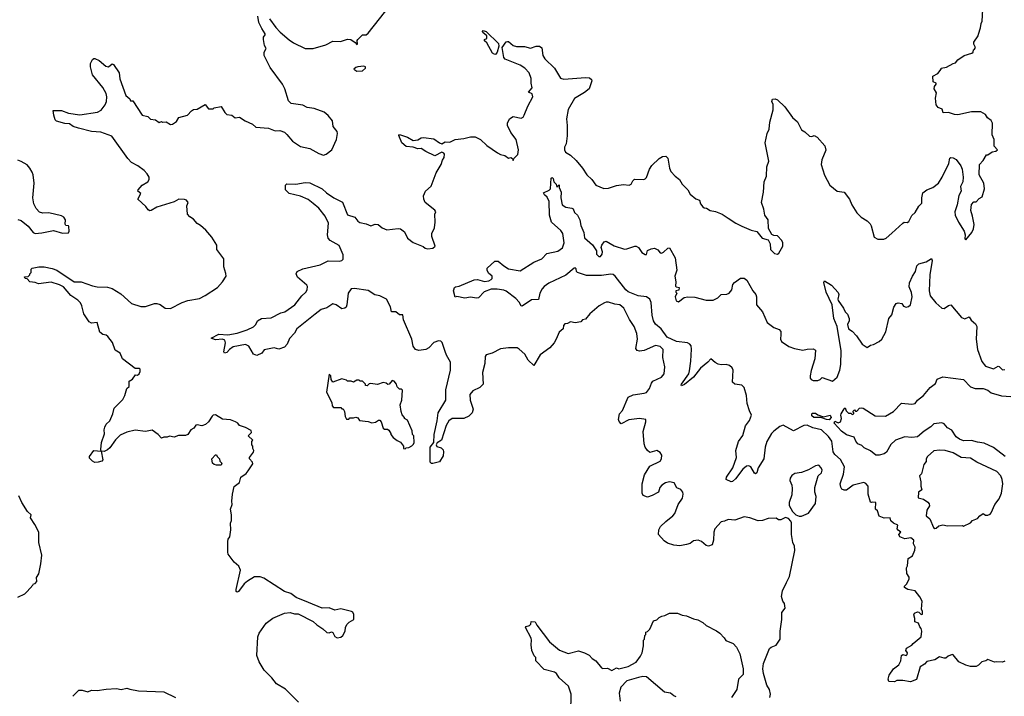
# Model space of a CAD drawing. Extents: x 2293139 to 2515392, y 824115 to 1006937.
# Tile 282 of 417: x 2378821 to 2387389, y 974206 to 980097. Entities that reach past the tile are written whole.
import ezdxf

# ---------------------------------------------------------------- set-up
doc = ezdxf.new("R2010")
doc.units = 0

msp = doc.modelspace()

# ---------------------------------------------------------------- linework, layer by layer
at = {"layer": '0CON10XD'}
for points in [[(2380995, 980104.4), (2381049.2, 980029.3), (2381088, 979988), (2381165, 979921.8), (2381205, 979895.5), (2381305, 979847.1), (2381375, 979846), (2381485, 979878), (2381545, 979911.2), (2381613, 979907), (2381675, 979928), (2381704.1, 979924.1), (2381739.3, 979899.3), (2381755, 979880), (2381760, 979885), (2381756.7, 979915), (2381763.3, 979925), (2381805, 979966.2), (2381835, 979963.8), (2381855, 979978.8), (2382050.7, 980229.3)], [(2381145, 979097.5), (2381195, 979038.8), (2381264.3, 978994.3), (2381345.8, 978975.8), (2381425, 978933.3), (2381465, 978918.8), (2381487.5, 978925), (2381536.2, 978965), (2381578, 979055), (2381585.8, 979105), (2381582.7, 979122.7), (2381548.3, 979168.3), (2381542.5, 979215), (2381505, 979263.3), (2381470.5, 979290.5), (2381385, 979324), (2381322.7, 979332.7), (2381285, 979352), (2381185, 979367.5), (2381159.3, 979389.3), (2381127.5, 979495), (2381108, 979535), (2381001.7, 979681.7), (2380950, 979785), (2380950, 979815), (2380966.7, 979845), (2380952, 979872), (2380943.3, 979925), (2380943.3, 979945), (2380957.5, 979965), (2380957.5, 979975), (2380928.8, 980018.8), (2380903.6, 980073.6), (2380893.3, 980126.7)], [(2386410.3, 978239.7), (2386505, 978326.7), (2386517, 978333), (2386545, 978330), (2386558.8, 978341.2), (2386585, 978392.5), (2386615, 978417.5), (2386645, 978472.5), (2386671.7, 978498.3), (2386671.1, 978545), (2386680.9, 978589.1), (2386715.4, 978614.6), (2386766.7, 978635), (2386816.7, 978675), (2386848.8, 978725), (2386905.8, 978844.2), (2386915, 978890), (2386923.9, 978896.1), (2386945, 978893.3), (2386969.3, 978879.3), (2387010, 978825), (2387022.5, 978795), (2387030, 978725), (2387028.8, 978685), (2387008.8, 978645), (2387013.8, 978605), (2386995, 978567.5), (2386979.2, 978485), (2386958.6, 978425), (2386960.6, 978395), (2386989.4, 978335), (2387040.8, 978255), (2387047.5, 978225), (2387045, 978190), (2387055, 978180), (2387107.5, 978245), (2387122.5, 978275), (2387126.7, 978315), (2387112.5, 978385), (2387097.5, 978435), (2387103, 978487), (2387125, 978510), (2387145, 978512.5), (2387170.7, 978539.3), (2387196.4, 978553.6), (2387216.7, 978625), (2387212.5, 978675), (2387170, 978745), (2387173, 978837), (2387205, 978870), (2387235, 978920), (2387245, 978920), (2387283, 978947), (2387317, 978953), (2387330, 978965), (2387300, 978995), (2387300, 979055), (2387282.5, 979095), (2387286.4, 979196.4), (2387275, 979220), (2387243.6, 979243.6), (2387225, 979272.5), (2387185, 979293.3), (2387105, 979293.8), (2386985, 979270), (2386955, 979271.2), (2386905, 979287.5), (2386857, 979287), (2386849.3, 979319.3), (2386815, 979333.3), (2386797.5, 979355), (2386790, 979415), (2386799.3, 979460.7), (2386780, 979495), (2386782.5, 979515), (2386797.5, 979535), (2386797.5, 979545), (2386770, 979555), (2386767.5, 979605), (2386811.7, 979628.3), (2386840, 979665), (2386840, 979675), (2386885, 979682.5), (2386943.3, 979716.7), (2386965, 979722.5), (2386985, 979747.5), (2387040, 979785), (2387107.5, 979805), (2387117.5, 979815), (2387120, 979835), (2387130, 979840), (2387137.5, 979855), (2387123.6, 979883.6), (2387125, 979900), (2387162.5, 979955), (2387165, 979970), (2387182.5, 980025), (2387187.5, 980065), (2387197.5, 980085), (2387203.3, 980185)], [(2382955, 979794.3), (2382936.7, 979805), (2382885.4, 979895.4), (2382865, 979914.2), (2382866.2, 979923.8), (2382886.8, 979933.2), (2382887.3, 979947.3), (2382885.8, 979955.8), (2382851.4, 979985), (2382849.2, 979995), (2382855, 980003.8), (2382881.4, 979995), (2382988.2, 979888.2), (2382991.5, 979865), (2382975, 979813.3), (2382965, 979796), (2382955, 979794.3)], [(2384445, 975728), (2384505, 975778), (2384521.3, 975798.7), (2384550.8, 975875), (2384587.6, 975932.4), (2384594.2, 975965), (2384590.8, 975985), (2384575, 976006.2), (2384540.3, 976020.3), (2384515.8, 976065), (2384475, 976074.6), (2384442, 976065), (2384408, 976045), (2384391.2, 976025), (2384380, 975985), (2384326.1, 975953.9), (2384285, 975940), (2384246.7, 975955), (2384238.8, 975975), (2384238.6, 976055), (2384256.9, 976135), (2384305, 976208.6), (2384395.3, 976254.7), (2384406.2, 976275), (2384408.5, 976305), (2384395, 976328.6), (2384365, 976347.1), (2384305, 976329.2), (2384285.4, 976345.4), (2384265, 976376.2), (2384254.5, 976405), (2384247, 976513), (2384270.8, 976595), (2384268.8, 976615), (2384214.5, 976624.5), (2384122.9, 976612.9), (2384055, 976580), (2384037.5, 976597.5), (2384033.3, 976615), (2384042.2, 976665), (2384065.5, 976695), (2384115, 976811.2), (2384158.9, 976831.1), (2384255, 976844.6), (2384275, 976852.5), (2384301.1, 976885), (2384318.3, 976931.7), (2384331.1, 976948.9), (2384405, 976986), (2384430, 977015), (2384435.7, 977075), (2384418.9, 977155), (2384419.4, 977225), (2384395, 977252.2), (2384355, 977261.1), (2384255, 977217.5), (2384215, 977210.8), (2384195, 977216.2), (2384184.2, 977235), (2384197.7, 977315), (2384192.7, 977365), (2384167.8, 977425), (2384126.6, 977486.6), (2384079.2, 977585), (2384042.5, 977615), (2383999.7, 977619.7), (2383945, 977638), (2383925, 977638.8), (2383911.7, 977631.7), (2383862.5, 977605), (2383783.6, 977536.4), (2383745, 977490), (2383720, 977485), (2383705, 977467.5), (2383655, 977457.5), (2383615, 977467.5), (2383587, 977453), (2383565, 977450), (2383552.5, 977435), (2383550, 977405), (2383515, 977376), (2383490.5, 977315), (2383471.5, 977285), (2383435, 977240), (2383350.3, 977179.7), (2383295, 977087.5), (2383245, 977132.5), (2383216.7, 977185), (2383168.8, 977228.8), (2383149.3, 977239.3), (2383075, 977240.8), (2383005, 977230.8), (2382932.5, 977195), (2382881.4, 977178.6), (2382872, 977165), (2382868.9, 977105), (2382847.8, 977025), (2382854.3, 976925), (2382825, 976894.4), (2382765, 976867.1), (2382738.1, 976835), (2382741.5, 976785), (2382766.9, 976705), (2382758.6, 976675), (2382730, 976645), (2382685, 976625.5), (2382585, 976623.6), (2382555, 976605.6), (2382533.1, 976565), (2382493.1, 976436.9), (2382455, 976414.5), (2382445.4, 976395), (2382451.6, 976381.6), (2382488.3, 976368.3), (2382505, 976353.3), (2382509.5, 976335), (2382505, 976301.4), (2382475, 976247.5), (2382415, 976232.5), (2382405, 976232.5), (2382394.3, 976244.3), (2382392.2, 976375), (2382424.2, 976415), (2382427.1, 976487.1), (2382454.6, 976605), (2382463.5, 976675), (2382528.5, 976785), (2382529.1, 976875), (2382569.2, 977045), (2382569.5, 977115), (2382535.5, 977175), (2382525, 977208.8), (2382497.2, 977287.2), (2382485, 977298), (2382465, 977300.8), (2382425, 977286.9), (2382380.2, 977239.8), (2382355, 977225.5), (2382295, 977216.5), (2382265, 977225.8), (2382244.6, 977254.6), (2382234.5, 977314.5), (2382160.8, 977485), (2382156.1, 977526.1), (2382125, 977527.5), (2382093.9, 977553.9), (2382057.5, 977555), (2382047.8, 977597.8), (2382012.5, 977665), (2381953.8, 977693.8), (2381912, 977702), (2381855, 977739.2), (2381735, 977757.5), (2381706.9, 977753.1), (2381679.5, 977715), (2381669.4, 977615), (2381662, 977595), (2381651.2, 977585), (2381625, 977578.6), (2381575, 977613.1), (2381545, 977622.2), (2381495, 977588.9), (2381445.9, 977574.1), (2381393.8, 977533.8), (2381234.1, 977405.9), (2381213.4, 977366.6), (2381169.3, 977320.7), (2381148.3, 977271.7), (2381125, 977246.7), (2381075, 977230), (2381035, 977241.2), (2380947.5, 977222.5), (2380927.3, 977192.7), (2380885, 977172), (2380855, 977186.2), (2380814.5, 977254.5), (2380785, 977269.1), (2380680, 977250), (2380645.6, 977224.4), (2380625, 977200), (2380603.3, 977193.3), (2380596.7, 977205), (2380611.1, 977285), (2380605, 977307.5), (2380585, 977316), (2380525, 977309.2), (2380487.5, 977325), (2380555, 977358.6), (2380633.1, 977353.1), (2380715, 977367.5), (2380802.1, 977397.9), (2380855, 977422), (2380875, 977443.3), (2380892, 977475), (2380925.9, 977495.9), (2381008.6, 977501.4), (2381093.7, 977546.3), (2381128, 977555), (2381215, 977613.3), (2381277.6, 977692.4), (2381311.4, 977725), (2381324.2, 977745), (2381326.2, 977775), (2381321.2, 977785), (2381237.5, 977855), (2381225.7, 977885), (2381236, 977905), (2381285, 977928.1), (2381435, 977963.3), (2381505, 977997.1), (2381600, 977995), (2381625, 978000.8), (2381636.6, 978013.4), (2381635, 978050), (2381600, 978130), (2381523.8, 978173.8), (2381504.2, 978194.2), (2381499.2, 978225), (2381507.2, 978325), (2381478.2, 978385), (2381425, 978454.6), (2381375, 978495.5), (2381332, 978532), (2381265, 978561.5), (2381166.7, 978585), (2381133.3, 978615), (2381133.3, 978655), (2381145, 978667.5), (2381225, 978665.8), (2381305, 978680.4), (2381345, 978675.4), (2381452.5, 978625), (2381490.4, 978590.4), (2381555, 978547.2), (2381629.7, 978509.7), (2381675, 978399.1), (2381737.6, 978377.6), (2381762.4, 978342.4), (2381780.3, 978330.3), (2381835, 978320), (2381878.3, 978301.7), (2381915, 978316), (2381940, 978315), (2381974.2, 978284.2), (2382016.4, 978266.4), (2382115, 978278.8), (2382135, 978276.2), (2382170.5, 978250.5), (2382196.7, 978195), (2382245, 978156.7), (2382331.7, 978121.7), (2382348.3, 978108.3), (2382373.3, 978103.3), (2382415, 978107.5), (2382437.5, 978125), (2382408.3, 978208.3), (2382407.5, 978235), (2382430, 978285), (2382437.5, 978335), (2382432.5, 978405), (2382442.5, 978425), (2382435, 978440), (2382350, 978505), (2382338, 978535), (2382336.1, 978563.9), (2382353.8, 978605), (2382401.2, 978648.8), (2382445.8, 978765), (2382488.8, 978835), (2382500, 978875), (2382513.8, 978896.2), (2382518.8, 978925), (2382513.3, 978935), (2382495, 978943.8), (2382435, 978912.5), (2382355, 978949.2), (2382315, 978975.6), (2382285, 978972.5), (2382245, 978986.7), (2382183.4, 978993.4), (2382148, 979025), (2382121.2, 979088.8), (2382125, 979096.7), (2382195, 979073.1), (2382245, 979045.7), (2382285, 979050.5), (2382315, 979068.6), (2382335, 979072.5), (2382425, 979060), (2382475, 979024.3), (2382495, 979017.5), (2382525, 979032.5), (2382565, 979032), (2382582, 979038), (2382610, 979055), (2382685, 979061.4), (2382745, 979077.8), (2382785, 979077.8), (2382832, 979055), (2382885, 979002.9), (2382977.9, 978937.9), (2383005, 978922.5), (2383043.6, 978913.6), (2383075, 978892.5), (2383095, 978897.5), (2383108.3, 978888.3), (2383115, 978870), (2383121.7, 978888.3), (2383157, 978923), (2383163.3, 978965), (2383141.2, 979055), (2383093.8, 979115), (2383066.2, 979175), (2383066.7, 979195), (2383085, 979232.5), (2383115, 979253.3), (2383185, 979240), (2383201.2, 979248.8), (2383212.5, 979265), (2383244.2, 979345), (2383285.9, 979425), (2383280, 979450), (2383247.5, 979465), (2383279.6, 979505), (2383271, 979545), (2383271.7, 979585), (2383255.6, 979635.6), (2383216, 979676), (2383175, 979700.4), (2383045, 979754.3), (2383035, 979766.7), (2383019.2, 979855), (2383055, 979904), (2383065, 979908), (2383075, 979906.2), (2383115, 979871.5), (2383145, 979862.1), (2383215, 979863.5), (2383265, 979848.5), (2383315, 979865.6), (2383345, 979866.2), (2383365, 979852.5), (2383373.5, 979785), (2383390.9, 979755), (2383475.5, 979675), (2383528.3, 979588.3), (2383555, 979580.5), (2383745, 979592.9), (2383779.7, 979589.7), (2383797.6, 979577.6), (2383800, 979565), (2383775.8, 979495), (2383735, 979461.9), (2383650.2, 979409.8), (2383592.9, 979315), (2383580, 979235), (2383586.7, 979175), (2383584.4, 979085), (2383576.2, 979015), (2383561.9, 978988.1), (2383560.8, 978965), (2383570.8, 978945), (2383615, 978918), (2383665, 978871.2), (2383718.9, 978805), (2383755.4, 978745.4), (2383798.8, 978705), (2383833.8, 978655), (2383905, 978628), (2383945, 978628.8), (2384015, 978653.3), (2384075, 978663.3), (2384125, 978656.7), (2384142.5, 978665), (2384157.5, 978695), (2384172, 978708), (2384253.9, 978706.1), (2384265, 978711.2), (2384275.9, 978724.1), (2384300.8, 978795), (2384321.1, 978828.9), (2384385, 978888), (2384415, 978906), (2384445, 978908.8), (2384460.5, 978890.5), (2384475.7, 978805), (2384488, 978775), (2384524.5, 978734.5), (2384564.3, 978705), (2384585, 978666.2), (2384634, 978615), (2384655, 978578), (2384705, 978537.5), (2384737.5, 978525), (2384746.7, 978495), (2384765, 978467.5), (2384778.3, 978458.3), (2384796.7, 978456.7), (2384830, 978435), (2384875, 978427.5), (2384935, 978403.3), (2384985, 978370), (2385052.5, 978325), (2385105, 978298.8), (2385185.9, 978265.9), (2385235, 978253.3), (2385282.5, 978195), (2385335, 978180), (2385351.2, 978145), (2385354, 978095), (2385390.5, 978060.5), (2385415, 978056.7), (2385425.9, 978064.1), (2385462, 978125), (2385462.5, 978155), (2385453.8, 978175), (2385415, 978213.8), (2385385, 978217.5), (2385367, 978227), (2385338.3, 978278.3), (2385334.1, 978354.1), (2385305.7, 978395.7), (2385296.8, 978446.8), (2385275.7, 978505.7), (2385294.2, 978595), (2385300.8, 978685), (2385319.2, 978735), (2385324.1, 978815.9), (2385341.2, 978865), (2385308.1, 979025), (2385324.4, 979105), (2385342.2, 979145), (2385348.5, 979205), (2385377.6, 979312.4), (2385377.1, 979357.1), (2385366.7, 979385), (2385372.5, 979405), (2385395, 979408.8), (2385415, 979400), (2385478.5, 979338.5), (2385545.8, 979245.8), (2385588.8, 979208.8), (2385625, 979136.7), (2385655, 979120), (2385695, 979082.5), (2385715, 979080), (2385735, 979087.5), (2385760, 979075), (2385828.8, 978998.8), (2385835, 978960), (2385802.7, 978877.3), (2385796, 978835), (2385825, 978742.5), (2385870, 978655), (2385934.4, 978604.4), (2385996.7, 978595), (2386041.2, 978535), (2386063.3, 978485), (2386105, 978416.2), (2386145, 978378.8), (2386196.4, 978346.4), (2386220.7, 978320.7), (2386231.3, 978301.3), (2386257.5, 978205), (2386290, 978185), (2386340, 978185), (2386360, 978195), (2386410.3, 978239.7)], [(2381246.4, 974156.4), (2381135, 974270), (2381055, 974314.2), (2381016.7, 974366.7), (2380950, 974435), (2380906.4, 974506.4), (2380885, 974562.5), (2380894.2, 974725), (2380906, 974755), (2380966.8, 974843.2), (2381025, 974888), (2381125, 974931.2), (2381175, 974936.2), (2381213.8, 974923.8), (2381245, 974923.3), (2381375, 974856.7), (2381407.7, 974827.7), (2381460, 974795), (2381493, 974763), (2381515, 974760), (2381535, 974767.5), (2381545, 974762.5), (2381565, 974727.5), (2381585, 974716.7), (2381615, 974722.5), (2381633, 974737), (2381652.5, 974775), (2381656.7, 974805), (2381669.3, 974830.7), (2381689.3, 974850.7), (2381730, 974875), (2381729.3, 974919.3), (2381719.3, 974939.3), (2381710, 974945), (2381615, 974966.7), (2381565, 974957.5), (2381513, 974977), (2381453.6, 974973.6), (2381333.6, 975023.6), (2381226.4, 975066.4), (2381181.7, 975101.7), (2381125, 975120), (2380945, 975233.8), (2380915, 975246.2), (2380865, 975246), (2380805, 975210), (2380773.3, 975185), (2380725, 975117.5), (2380715, 975112.5), (2380705, 975120), (2380704, 975135), (2380743.8, 975305), (2380728.8, 975338.8), (2380686.7, 975375), (2380636.7, 975445), (2380632.7, 975462.7), (2380633.3, 975555), (2380636.7, 975575), (2380648.8, 975595), (2380658.8, 975655), (2380656.4, 975713.6), (2380663, 975737), (2380663.8, 975785), (2380656, 975835), (2380671.2, 975875), (2380666, 975905), (2380672, 975965), (2380688.3, 976031.7), (2380733, 976067), (2380746.4, 976113.6), (2380793.3, 976145), (2380809.2, 976170.8), (2380849.3, 976230.7), (2380847.5, 976245), (2380820, 976275), (2380820, 976285), (2380857, 976333), (2380860, 976345), (2380850, 976365), (2380850, 976385), (2380840, 976395), (2380840, 976425), (2380850, 976435), (2380810, 976475), (2380838.3, 976501.7), (2380835, 976520), (2380785, 976547.5), (2380733, 976563), (2380720, 976585), (2380700, 976595), (2380655, 976612.5), (2380585, 976620), (2380526.4, 976656.4), (2380505, 976653.8), (2380495, 976646.2), (2380464.4, 976595.6), (2380436.9, 976573.1), (2380405, 976561.2), (2380365, 976570), (2380355, 976566.7), (2380338, 976542), (2380310, 976525), (2380283.9, 976486.1), (2380265, 976476.2), (2380204.3, 976475.7), (2380165, 976462.5), (2380125, 976470), (2380105, 976462.5), (2380075, 976462.5), (2380055, 976452.5), (2380027.5, 976485), (2379975, 976523.3), (2379915, 976512.5), (2379825, 976522.9), (2379755, 976507.1), (2379695, 976478.8), (2379655, 976438.8), (2379605, 976368.8), (2379585, 976351.2), (2379555, 976337.5), (2379530, 976340), (2379527.5, 976355), (2379533.3, 976415), (2379558.6, 976491.4), (2379556, 976525), (2379561.2, 976548.8), (2379573.3, 976575), (2379605.5, 976604.5), (2379631.2, 976665), (2379643.3, 976715), (2379718.3, 976791.7), (2379736.7, 976825), (2379752.5, 976885), (2379772.5, 976905), (2379775, 976950), (2379803, 976967), (2379830, 977005), (2379847, 977003), (2379860, 977015), (2379870, 977035), (2379870, 977055), (2379865, 977060), (2379825, 977060), (2379716.2, 977145), (2379695, 977193.3), (2379651.2, 977221.2), (2379627.7, 977287.7), (2379589.2, 977339.2), (2379575, 977350), (2379545, 977356.2), (2379517.7, 977377.7), (2379495, 977460), (2379445, 977453.8), (2379425, 977467.5), (2379380, 977535), (2379362.9, 977605), (2379350.7, 977630.7), (2379326, 977655), (2379265.8, 977695), (2379201.1, 977771.1), (2379169.1, 977789.1), (2379095, 977811.1), (2378986.1, 977796.1), (2378955, 977810), (2378910, 977815), (2378885, 977840), (2378870, 977845), (2378862.5, 977857.5), (2378895, 977860), (2378910, 977875), (2378910, 977885), (2378920, 977895), (2378920, 977925), (2378930, 977935), (2378986.4, 977946.4), (2379034.1, 977945.9), (2379105, 977930.8), (2379145, 977915.6), (2379295, 977816), (2379355, 977815.6), (2379455, 977778.5), (2379495, 977771.5), (2379585, 977769.5), (2379625, 977757.8), (2379700.8, 977710.8), (2379795, 977627.5), (2379875, 977599.2), (2379915, 977600), (2379995, 977627.1), (2380015, 977627.5), (2380045, 977618), (2380086.1, 977586.1), (2380135, 977581.2), (2380235, 977634.2), (2380285, 977650.8), (2380385, 977670.8), (2380435, 977696), (2380542, 977765), (2380586.2, 977815), (2380616.7, 977865), (2380616.4, 977886.4), (2380596.7, 977945), (2380596.7, 978015), (2380536.4, 978096.4), (2380537.5, 978135), (2380494.2, 978204.2), (2380441.2, 978265), (2380395.6, 978305.6), (2380365, 978323.8), (2380335, 978360), (2380301.2, 978381.2), (2380282.5, 978405), (2380276.7, 978475), (2380287.5, 978505), (2380272.5, 978525), (2380255, 978532), (2380205, 978533.8), (2380165, 978510), (2380015, 978463.8), (2379965, 978436.2), (2379955, 978433.3), (2379940.5, 978440.5), (2379919.7, 978469.7), (2379850, 978535), (2379876.7, 978585), (2379850, 978605), (2379851.2, 978615), (2379888, 978655), (2379937.5, 978685), (2379947.5, 978705), (2379946.7, 978725), (2379931.2, 978755), (2379905, 978783.3), (2379850, 978825), (2379793.8, 978855), (2379761.7, 978888.3), (2379622.7, 979082.7), (2379526.7, 979116.7), (2379445, 979122.5), (2379331.8, 979151.8), (2379288, 979168), (2379255, 979188.8), (2379215, 979192), (2379142.7, 979212.7), (2379130, 979225), (2379117, 979267), (2379113.8, 979306.2), (2379185, 979305.7), (2379245, 979282.5), (2379345, 979270), (2379498.3, 979291.7), (2379530.9, 979309.1), (2379564, 979355), (2379575.8, 979385), (2379579.2, 979425), (2379574.2, 979454.2), (2379545, 979506.7), (2379455, 979617.5), (2379437, 979687), (2379437.5, 979715), (2379455, 979750), (2379465, 979760), (2379475, 979760), (2379512.3, 979742.3), (2379572, 979692), (2379595, 979686.7), (2379625, 979712.5), (2379637.7, 979707.7), (2379687.5, 979635), (2379693, 979583), (2379745, 979436.7), (2379778.3, 979408.3), (2379785, 979390), (2379805, 979390), (2379886.7, 979266.7), (2379935, 979254), (2379960.5, 979230.5), (2380004.1, 979224.1), (2380035, 979202.5), (2380055, 979210), (2380065, 979203.3), (2380095, 979208.8), (2380135, 979184), (2380152.3, 979187.7), (2380185, 979210), (2380205.9, 979244.1), (2380282.5, 979265), (2380315, 979303.8), (2380335, 979313.8), (2380365, 979316.7), (2380435, 979357.5), (2380465, 979320), (2380505, 979320), (2380515, 979330), (2380575, 979340), (2380605, 979290), (2380625, 979272.5), (2380666.2, 979266.2), (2380695, 979243.3), (2380735, 979247.5), (2380782.5, 979215), (2380846.1, 979186.1), (2380875, 979162.5), (2380985, 979153.3), (2381045, 979130), (2381085, 979131.2), (2381125, 979116.7), (2381145, 979097.5)], [(2381755, 979647.5), (2381805, 979652.5), (2381830, 979675), (2381830, 979685), (2381815, 979692.5), (2381765, 979687.5), (2381745, 979680), (2381730, 979665), (2381755, 979647.5)], [(2378805, 978358.8), (2378835, 978348.8), (2378895, 978298.8), (2378938, 978245), (2378955, 978235.8), (2379015, 978240.6), (2379115, 978262.5), (2379195, 978237.5), (2379245, 978240), (2379253, 978257), (2379250, 978295), (2379245, 978302.5), (2379222.5, 978305), (2379217, 978317), (2379218.8, 978355), (2379205, 978376.7), (2379185, 978388.8), (2379075, 978416.7), (2379023, 978413), (2378995, 978422.5), (2378963.9, 978453.9), (2378943.3, 978495), (2378936.7, 978545), (2378946.2, 978675), (2378938.8, 978745), (2378929.5, 978769.5), (2378910, 978805), (2378885, 978832.5), (2378833.6, 978863.6), (2378805, 978873.3)], [(2387395, 974512.5), (2387373, 974503), (2387325, 974507.5), (2387305, 974502.5), (2387245, 974527.5), (2387230, 974515), (2387195, 974507.5), (2387165, 974477.5), (2387145, 974466.7), (2387095, 974466.2), (2387055, 974476.2), (2386995, 974508), (2386945, 974567.5), (2386935, 974570), (2386900, 974555), (2386881.7, 974538.3), (2386865, 974537.5), (2386825, 974550), (2386785, 974523.8), (2386715, 974510), (2386695, 974487.5), (2386656.2, 974463.8), (2386625, 974353.3), (2386573.6, 974333.6), (2386505, 974344), (2386455, 974343.3), (2386435, 974333.3), (2386385, 974336.7), (2386378, 974355), (2386388.3, 974391.7), (2386424.5, 974445.5), (2386470.5, 974479.5), (2386488.8, 974515), (2386495, 974562.5), (2386505, 974570), (2386535, 974562.5), (2386545, 974570), (2386546.7, 974585), (2386533.3, 974605), (2386537.5, 974625), (2386585, 974652.5), (2386595, 974667.5), (2386666.7, 974725), (2386671.2, 974775), (2386666.4, 974796.4), (2386655, 974810), (2386643, 974843), (2386610, 974855), (2386610, 974885), (2386601.2, 974915), (2386608.3, 974931.7), (2386635, 974942.5), (2386645, 974940), (2386665, 974920), (2386677, 974923), (2386676.7, 974945), (2386667.5, 974965), (2386673.3, 975035), (2386653.6, 975073.6), (2386614.1, 975124.1), (2386550, 975135), (2386520, 975155), (2386520, 975165), (2386542.5, 975185), (2386561.7, 975228.3), (2386562.5, 975245), (2386542.5, 975275), (2386537.5, 975325), (2386546.4, 975343.6), (2386553, 975407), (2386589.3, 975430.7), (2386611.7, 975478.3), (2386612.5, 975505), (2386600, 975535), (2386602.5, 975565), (2386576.1, 975586.1), (2386525, 975578.8), (2386480, 975595), (2386472.5, 975615), (2386490, 975635), (2386465, 975652.5), (2386457.5, 975665), (2386462.5, 975695), (2386425, 975712.5), (2386402.5, 975735), (2386395, 975760), (2386345, 975757.5), (2386300, 975775), (2386285, 975820), (2386267.5, 975835), (2386270, 975895), (2386245, 975897.5), (2386235, 975892.5), (2386225, 975897.5), (2386206, 975965), (2386205.7, 976035.7), (2386185, 976060), (2386168.3, 976068.3), (2386075, 976043.3), (2386015, 976000.8), (2385995, 976001.2), (2385975, 976010), (2385965.9, 976025.9), (2385961.4, 976055), (2385989.6, 976140.4), (2385998.2, 976205), (2385965, 976267.5), (2385915, 976312.7), (2385898.8, 976335), (2385889, 976429), (2385858.3, 976468.3), (2385800, 976525), (2385723.6, 976543.6), (2385675, 976566), (2385645.4, 976564.6), (2385555, 976517.5), (2385464.2, 976565.8), (2385436.7, 976555), (2385385, 976514.4), (2385363.6, 976495), (2385323.3, 976425), (2385308.5, 976375), (2385297.1, 976275), (2385248.6, 976195), (2385235, 976153.3), (2385225, 976143.3), (2385215, 976150), (2385183.3, 976205), (2385165, 976212), (2385145, 976208.8), (2385115, 976183.8), (2385051.3, 976098.7), (2385025, 976076.7), (2385013.6, 976073.6), (2384970, 976095), (2384970.8, 976115), (2385027.1, 976195), (2385059.2, 976285), (2385052.5, 976345), (2385076, 976425), (2385114.3, 976475.7), (2385138.3, 976561.7), (2385172.7, 976607.3), (2385190, 976655), (2385171.2, 976691.2), (2385151.4, 976755), (2385146, 976825), (2385126, 976895), (2385105, 976913.8), (2385044.4, 976924.4), (2385025, 976942.5), (2385029.4, 977045), (2385022.5, 977065), (2384999.2, 977085), (2384968.8, 977095), (2384925, 977092.7), (2384899.4, 977099.4), (2384872.3, 977112.3), (2384835, 977143.3), (2384810, 977115), (2384745, 977062.7), (2384685, 976984), (2384605, 976921.5), (2384580.8, 976910.8), (2384576.7, 976915), (2384581.1, 976925), (2384643.1, 977015), (2384650.7, 977039.3), (2384662.4, 977125), (2384668.7, 977228.7), (2384665, 977257.1), (2384652.2, 977272.2), (2384632.3, 977282.3), (2384536.1, 977296.1), (2384454.4, 977334.4), (2384404.8, 977404.8), (2384355, 977446.7), (2384336.9, 977475), (2384324.2, 977525), (2384315.8, 977635.8), (2384304.7, 977664.7), (2384275, 977683.8), (2384202.5, 977692.5), (2384116.5, 977726.5), (2384095.9, 977745), (2384002.5, 977865), (2383985, 977877.5), (2383965, 977880.3), (2383885, 977870.7), (2383755, 977868.5), (2383676.7, 977895), (2383666.2, 977905), (2383665, 977926.7), (2383655, 977935.8), (2383645, 977933.8), (2383575, 977872.3), (2383427.2, 977802.8), (2383384.8, 977775.2), (2383367.1, 977755), (2383346.5, 977715), (2383335, 977660), (2383275, 977658.6), (2383195, 977602.2), (2383184.6, 977604.6), (2383168.7, 977638.7), (2383138.3, 977668.2), (2383055, 977734.4), (2383033.1, 977743.1), (2382975, 977751.8), (2382925, 977750), (2382862.2, 977727.8), (2382815, 977676), (2382795, 977672.5), (2382745, 977680), (2382695, 977671.2), (2382625, 977686.7), (2382611.7, 977681.7), (2382596.7, 977735), (2382598.8, 977745), (2382604.2, 977765), (2382615, 977772), (2382645, 977776), (2382775, 977832), (2382805, 977834), (2382865, 977818), (2382905, 977824.3), (2382923.3, 977835), (2382932.5, 977845), (2382932.5, 977865), (2382900.6, 977890.6), (2382889.4, 977915), (2382888.1, 977935), (2382955, 977993.8), (2382985, 977993.8), (2383033.7, 977953.7), (2383075, 977928.9), (2383175, 977910), (2383295.4, 977984.6), (2383365, 978015.8), (2383409.8, 978060.2), (2383505, 978082.1), (2383545, 978112.1), (2383559.3, 978155), (2383547.5, 978235), (2383530.5, 978260.5), (2383449.6, 978335), (2383432.7, 978395), (2383430, 978515), (2383411.3, 978551.3), (2383388.3, 978571.7), (2383380.8, 978589.2), (2383428.3, 978611.7), (2383440, 978625), (2383445, 978716.7), (2383455, 978723.3), (2383463.3, 978715), (2383470, 978685), (2383490, 978665), (2383495, 978640), (2383515, 978660), (2383516.7, 978635), (2383534.3, 978594.3), (2383530, 978545), (2383542.9, 978485), (2383575, 978463.3), (2383626.8, 978456.8), (2383638.8, 978448.8), (2383649.5, 978419.5), (2383676.2, 978395), (2383695.9, 978355.9), (2383705.7, 978305), (2383730, 978245), (2383735, 978197.5), (2383805.5, 978135.5), (2383840, 978085), (2383840, 978055), (2383861.2, 978035), (2383876.2, 978035), (2383888.8, 978055), (2383893.3, 978075), (2383882.5, 978115), (2383888, 978135), (2383907.3, 978162.7), (2383925, 978169.2), (2383995, 978129.2), (2384085, 978100), (2384105, 978101.2), (2384175, 978126), (2384185, 978124), (2384205, 978113.3), (2384235, 978070), (2384265, 978052.5), (2384276.7, 978053.3), (2384285, 978087.5), (2384315, 978102), (2384345, 978107.5), (2384375, 978093.3), (2384395, 978067.5), (2384405, 978063.8), (2384425, 978073.8), (2384461.4, 978108.6), (2384475, 978110), (2384524.3, 978025), (2384540.8, 977915), (2384521.2, 977865), (2384532, 977815), (2384528.3, 977778.3), (2384535, 977770), (2384560, 977765), (2384558.3, 977741.7), (2384530, 977735), (2384530, 977725), (2384540, 977715), (2384526, 977685), (2384535, 977650), (2384555, 977640), (2384603, 977677), (2384635, 977683.3), (2384695, 977680), (2384795, 977654.3), (2384855, 977655.8), (2384897.5, 977675), (2384925, 977703.3), (2384975, 977707.5), (2384995, 977716.7), (2385018, 977745), (2385028.3, 977791.7), (2385040.5, 977809.5), (2385094.6, 977845.4), (2385125, 977846.7), (2385147.9, 977827.9), (2385200, 977735), (2385228, 977705), (2385234.2, 977684.2), (2385234.4, 977615), (2385285, 977552.9), (2385325, 977460.8), (2385385, 977416), (2385430.3, 977400.3), (2385445, 977382.5), (2385445.7, 977355.7), (2385443.1, 977315), (2385450, 977295), (2385515, 977252), (2385565, 977234), (2385635, 977219.2), (2385675, 977230), (2385725, 977232.5), (2385745, 977220), (2385741.4, 977145), (2385708.3, 977041.7), (2385700, 976995), (2385701.2, 976975), (2385710, 976965), (2385727.1, 976957.1), (2385765.5, 976954.5), (2385786.6, 976963.4), (2385805, 976982), (2385895, 976949.5), (2385935, 976984), (2385957.7, 977045), (2385966.7, 977095), (2385969.7, 977215), (2385935.8, 977425.8), (2385905.9, 977495), (2385890, 977615), (2385839.2, 977725), (2385819.3, 977809.3), (2385825, 977822.5), (2385885, 977786.2), (2385945, 977722.5), (2385950, 977705), (2385940, 977665), (2385942.3, 977652.3), (2385990.8, 977585), (2386004, 977555), (2386024.3, 977534.3), (2386038, 977495), (2386038, 977475), (2386025.9, 977444.1), (2386035, 977406.7), (2386065, 977386.2), (2386104.3, 977344.3), (2386152, 977272), (2386195, 977242.5), (2386225, 977262.5), (2386251.7, 977268.3), (2386300, 977295), (2386322.5, 977315), (2386359.5, 977380.5), (2386385.9, 977494.1), (2386412, 977528), (2386427.5, 977595), (2386447.5, 977625), (2386465, 977632.5), (2386496.4, 977626.4), (2386513.6, 977603.6), (2386535, 977594), (2386555, 977600), (2386574.1, 977615.9), (2386586.7, 977685), (2386580.7, 977720.7), (2386561.7, 977771.7), (2386565.6, 977805), (2386589.4, 977865), (2386615.7, 977905), (2386627.5, 977955), (2386645, 977971.5), (2386708.3, 977988.3), (2386755, 978016.7), (2386761.7, 978001.7), (2386740.7, 977875), (2386735.6, 977735.6), (2386745, 977694), (2386792.4, 977632.4), (2386845.8, 977585.8), (2386865, 977584), (2386905, 977610), (2386925, 977613.3), (2387017.5, 977505), (2387045, 977492.5), (2387085, 977510), (2387100.8, 977480.8), (2387138.8, 977448.8), (2387151.2, 977425), (2387145.7, 977315), (2387155.7, 977225), (2387195, 977120), (2387225, 977080), (2387295, 977058.6), (2387335, 977081.2), (2387345, 977078.8), (2387375, 977049.2), (2387395, 977051.4)], [(2382175, 976360), (2382185, 976370), (2382207, 976373), (2382235, 976387.5), (2382248.3, 976401.7), (2382253.3, 976415), (2382250, 976475), (2382240, 976485), (2382237, 976517), (2382195, 976610), (2382170, 976625), (2382170, 976635), (2382148.3, 976658.3), (2382140, 976685), (2382132.5, 976745), (2382146.2, 976785), (2382151.7, 976871.7), (2382145, 976880), (2382125, 976880), (2382105, 976900), (2382100, 976925), (2382079.3, 976949.3), (2382063.9, 976956.1), (2382036.4, 976923.6), (2382025, 976920), (2382011.7, 976931.7), (2381985, 976937.5), (2381935, 976920), (2381875, 976930), (2381863, 976927), (2381845, 976910), (2381831.7, 976911.7), (2381830, 976925), (2381805, 976950), (2381785, 976950), (2381775, 976960), (2381755, 976960), (2381725, 976940), (2381705, 976950), (2381675, 976950), (2381665, 976960), (2381625, 976970), (2381545, 976940), (2381532.5, 976965), (2381527.5, 976995), (2381515, 977010), (2381492.5, 976855), (2381537.5, 976765), (2381540, 976735), (2381551.7, 976721.7), (2381615, 976720), (2381625, 976710), (2381635, 976710), (2381647, 976687), (2381653, 976643), (2381665, 976620), (2381685, 976620), (2381695, 976630), (2381725, 976630), (2381745, 976637.5), (2381765, 976630), (2381778.3, 976608.3), (2381855, 976600), (2381885, 976587.5), (2381917, 976593), (2381945, 976610), (2381955, 976610), (2381965.9, 976595.9), (2381985, 976540), (2381995, 976532.5), (2382021.7, 976531.7), (2382033, 976523), (2382050, 976495), (2382050, 976485), (2382070.7, 976460.7), (2382105, 976432.5), (2382135, 976420), (2382160, 976385), (2382160, 976365), (2382175, 976360)], [(2387395.7, 976295), (2387295, 976373.4), (2387215, 976410), (2387155, 976418.9), (2387105, 976434.8), (2387035, 976430.5), (2386998.9, 976445), (2386969.3, 976465), (2386932, 976522), (2386894.9, 976544.9), (2386865, 976577.3), (2386845, 976588.1), (2386775, 976580), (2386748.6, 976551.4), (2386692.5, 976515), (2386635, 976466.5), (2386585, 976458.9), (2386525, 976464.6), (2386443, 976437), (2386401.9, 976398.1), (2386365, 976331.2), (2386345, 976316.2), (2386300, 976305), (2386272.5, 976305), (2386225, 976343.8), (2386169.5, 976369.5), (2386150.7, 976390.7), (2386113.9, 976403.9), (2386096.7, 976426.7), (2386083, 976463), (2386015, 976484.2), (2385974, 976515), (2385910, 976585), (2385915, 976602.5), (2385945, 976586.2), (2385963.6, 976596.4), (2385973.3, 976625), (2385966.7, 976655), (2385970, 976665), (2385995, 976710), (2386005, 976717.5), (2386013, 976693), (2386035, 976670), (2386055, 976670), (2386065, 976660), (2386080, 976665), (2386080, 976675), (2386070, 976685), (2386085, 976700), (2386095, 976690), (2386105, 976690), (2386130, 976715), (2386145, 976717.5), (2386160, 976715), (2386265, 976648.8), (2386355, 976645.7), (2386424.5, 976685.5), (2386495, 976757.1), (2386585, 976750), (2386613.6, 976756.4), (2386633.8, 976785), (2386685, 976825.8), (2386744.5, 976895.5), (2386790, 976930), (2386805, 976966.2), (2386853.4, 976986.6), (2387035, 976964.3), (2387095, 976901.1), (2387135.4, 976885.4), (2387205.3, 976885.3), (2387245, 976871.1), (2387275, 976849.5), (2387365, 976822.2), (2387445, 976817.1)], [(2385865, 976612.5), (2385842.5, 976615), (2385793.8, 976633.8), (2385732.5, 976635), (2385715, 976647.5), (2385713.6, 976666.4), (2385717.5, 976672.5), (2385745, 976670.8), (2385766.1, 976656.1), (2385815, 976640), (2385875, 976653.3), (2385883.8, 976635), (2385865, 976612.5)], [(2379475, 976242.5), (2379455, 976252.5), (2379428.3, 976278.3), (2379427.5, 976295), (2379465, 976346.7), (2379530, 976340), (2379543.8, 976265), (2379535, 976254.2), (2379505, 976243.8), (2379475, 976242.5)], [(2386785, 975667.5), (2386795, 975670), (2386819.3, 975690.7), (2386855, 975700), (2386895, 975690), (2387025, 975692.5), (2387035, 975687.5), (2387095, 975717.5), (2387113.9, 975736.1), (2387156.1, 975753.9), (2387175, 975777.5), (2387205, 975797.5), (2387225, 975782.5), (2387245, 975783.3), (2387265, 975793.3), (2387276.2, 975805), (2387306.7, 975875), (2387343.6, 975926.4), (2387366, 975975), (2387377.1, 976055), (2387371.9, 976095), (2387360, 976125), (2387325, 976164.2), (2387151.4, 976245), (2387095, 976279.4), (2387015, 976286.9), (2386943.8, 976325), (2386875, 976345.6), (2386825, 976350), (2386775.8, 976344.2), (2386720, 976295), (2386708, 976275), (2386708.8, 976251.2), (2386690, 976225), (2386667.7, 976142.3), (2386652.5, 976125), (2386663, 976073), (2386662.5, 976035), (2386672.5, 976005), (2386642.5, 975985), (2386640, 975935), (2386685, 975923.8), (2386725, 975898), (2386735, 975883.3), (2386737.5, 975865), (2386714.3, 975825.7), (2386708.3, 975778.3), (2386740.7, 975750.7), (2386772.5, 975675), (2386785, 975667.5)], [(2380535, 976217.5), (2380513.3, 976223.3), (2380500, 976235), (2380492.5, 976275), (2380525, 976310), (2380535, 976310), (2380540, 976295), (2380560, 976275), (2380563, 976253), (2380580, 976235), (2380575, 976220), (2380535, 976217.5)], [(2385603.6, 975773.6), (2385625, 975773.8), (2385685, 975801.2), (2385747.5, 975885), (2385752, 975945), (2385741.9, 975985), (2385741.4, 976025), (2385770, 976125), (2385798.8, 976151.2), (2385805.8, 976174.2), (2385796.8, 976196.8), (2385775, 976218), (2385745, 976214), (2385685, 976177.1), (2385625, 976155.5), (2385567.5, 976145), (2385540.5, 976129.5), (2385526.7, 976105), (2385524.2, 976085), (2385540, 976045), (2385543.6, 976016.4), (2385539.3, 975960.7), (2385517.5, 975895), (2385518.3, 975868.3), (2385547.5, 975815), (2385575, 975787.5), (2385603.6, 975773.6)], [(2378805, 975070), (2378865, 975100), (2378885, 975117.5), (2378936.4, 975173.6), (2378940, 975185), (2378955, 975190), (2378970, 975205), (2378968.3, 975241.7), (2378987, 975273), (2379005, 975360), (2379012.5, 975435), (2378987.5, 975545), (2378986.7, 975635), (2378953.6, 975703.6), (2378915, 975760), (2378922.5, 975785), (2378890, 975815), (2378840, 975895), (2378815, 975952.5)], [(2385348, 974195), (2385353.8, 974225), (2385346.7, 974265), (2385323.6, 974303.6), (2385292.5, 974405), (2385287.5, 974445), (2385293, 974493), (2385347, 974623), (2385360, 974635), (2385405, 974652.5), (2385437.5, 974705), (2385438.8, 974775), (2385453.8, 974875), (2385453.9, 974936.1), (2385482.5, 974975), (2385477.5, 975015), (2385463.3, 975035), (2385450, 975075), (2385460, 975125), (2385493.3, 975196.7), (2385519.3, 975250.7), (2385566.7, 975475), (2385563, 975513), (2385550, 975545), (2385536.7, 975615), (2385536.4, 975716.4), (2385532.5, 975732.5), (2385510, 975755), (2385485, 975762.5), (2385445, 975743.3), (2385425, 975742.5), (2385405, 975757.5), (2385335, 975755.8), (2385285, 975736.9), (2385247.3, 975732.7), (2385175, 975759.2), (2385125, 975770), (2385045, 975741.2), (2384985, 975746), (2384955, 975731.2), (2384925, 975725.8), (2384870.8, 975665), (2384862.5, 975635), (2384858.8, 975565), (2384846.7, 975525), (2384815, 975513.8), (2384795, 975520), (2384754.1, 975554.1), (2384725, 975566.2), (2384685, 975558.8), (2384655, 975538), (2384623.2, 975526.8), (2384565, 975516.7), (2384512.9, 975522.9), (2384458.8, 975538.8), (2384428.9, 975558.9), (2384378.8, 975615), (2384384, 975655), (2384398.8, 975685), (2384445, 975728)], [(2383616.7, 974065), (2383621.2, 974225), (2383596.7, 974295), (2383517, 974367), (2383492.5, 974405), (2383475, 974416), (2383385, 974440), (2383314.1, 974514.1), (2383312.5, 974545), (2383299.3, 974559.3), (2383278, 974605), (2383270.8, 974655), (2383276, 974695), (2383272.3, 974712.3), (2383222.5, 974805), (2383230, 974815), (2383257, 974823), (2383270, 974835), (2383271.2, 974858.8), (2383306, 974855), (2383320, 974825), (2383432.1, 974682.1), (2383517.3, 974607.3), (2383595, 974580), (2383685, 974601.2), (2383735, 974586.2), (2383775.6, 974565.6), (2383803.8, 974535), (2383834.3, 974514.3), (2383885, 974453.3), (2383895, 974447.5), (2383935, 974452.5), (2383975, 974432.5), (2384015, 974453.3), (2384036.4, 974446.4), (2384115, 974466), (2384185, 974503.8), (2384223.3, 974555), (2384237.5, 974585), (2384250, 974645), (2384250, 974695), (2384257, 974703), (2384260, 974735), (2384270, 974745), (2384270, 974765), (2384285, 974770), (2384305, 974790), (2384337, 974863), (2384365, 974872.5), (2384385, 974892.5), (2384410, 974905), (2384435, 974910), (2384475, 974930), (2384545, 974930), (2384585, 974913.8), (2384625, 974907.5), (2384685, 974880), (2384722.5, 974872.5), (2384765, 974850), (2384795, 974822.5), (2384885, 974776.7), (2384913.3, 974755), (2384952.5, 974715), (2384965, 974692.5), (2385030, 974665), (2385057.5, 974635), (2385086.7, 974575), (2385117.5, 974445), (2385117.5, 974395), (2385077.5, 974355), (2385062.5, 974265), (2385016.7, 974195)], [(2384535, 974203.3), (2384515, 974210), (2384485, 974232.5), (2384432.3, 974242.3), (2384275, 974376.2), (2384245, 974378.8), (2384205, 974370.8), (2384105, 974342), (2384052, 974285), (2384038.6, 974235), (2384045.6, 974165)], [(2379283.6, 974206.4), (2379335, 974260), (2379365, 974260), (2379415, 974246.7), (2379445, 974260), (2379495, 974256.7), (2379575, 974270), (2379665, 974273.3), (2379705, 974266.7), (2379755, 974276), (2379778.8, 974268.8), (2379855, 974254), (2380076.1, 974246.1), (2380175.9, 974195.9)]]:
    msp.add_lwpolyline(points, dxfattribs=at)

doc.saveas('drawing.dxf')
